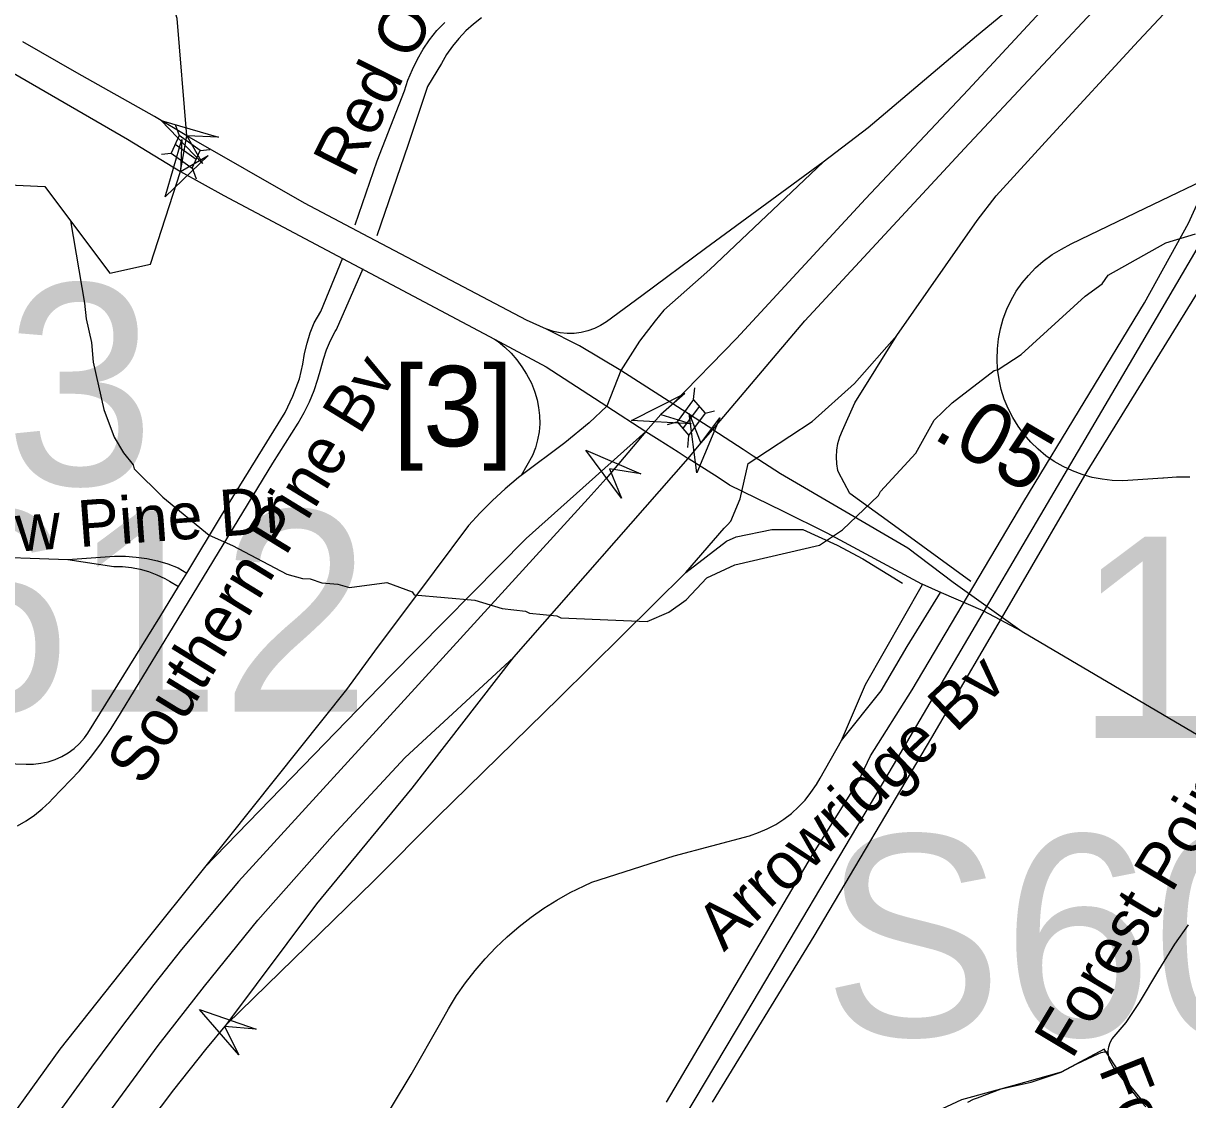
# Model space of a CAD drawing. Extents: x 1383679 to 1536984, y 460658 to 651027.
# Drawn here: x 1428413 to 1430786, y 509221 to 511416 of the extents above; entities that cross this region are included whole.
import ezdxf

# ---------------------------------------------------------------- set-up
doc = ezdxf.new("R2010")
doc.units = 0
for name, color, linetype in [('Exist Hydrographic Creek Single Shore', 7, 'Continuous'), ('Exist Hydrographic Misc Water Feature', 7, 'Continuous'), ('Exist Road Non-System Type 51', 7, 'Continuous'), ('Exist Road Non-System Type 51 Label', 7, 'Continuous'), ('Exist Road Primary Interstate Divided Center Attributed', 7, 'Continuous'), ('Exist Road Primary Interstate Ramp 1 Lane Attributed', 7, 'Continuous'), ('Exist Road Primary Interstate Shield CELL', 7, 'Continuous'), ('Exist Road Primary Interstate Structure Ovrhead Sign Attributed CELL', 7, 'Continuous'), ('Exist Road Primary Interstate Structure Ovrhead Sign Number Label', 7, 'Continuous'), ('Exist Road Primary Interstate Structure Standard Bridge CELL', 7, 'Continuous'), ('Exist Road Secondary Mileage Hundredths English Label', 7, 'Continuous'), ('Exist Road Secondary Structure Standard Bridge Attributed CELL', 7, 'Continuous'), ('Exist Road Secondary Structure Standard Bridge Number Label', 7, 'Continuous'), ('Exist Road Secondary Type 51 Divided Attributed', 7, 'Continuous'), ('Exist Utilities Electrical Transmission Line', 7, 'Continuous')]:
    doc.layers.add(name, color=color, linetype=linetype)

msp = doc.modelspace()

# ---------------------------------------------------------------- linework, layer by layer
at = {"layer": 'Exist Hydrographic Creek Single Shore'}
for points in [[(1428746.2, 511186.4), (1428726.5, 511425.5), (1428632.4, 511735.9), (1428543.4, 511862.5), (1428239.5, 512101.6)], [(1426963.4, 509107.5), (1426975.4, 509300.9), (1427077.4, 509358), (1427089.4, 509574.3), (1427158.4, 509697.7), (1427334.4, 509726.9), (1427453.4, 509875.5), (1427455.4, 509947.7), (1427341.4, 510094.5), (1427342.4, 510150.2), (1427469.4, 510265.8), (1427509.5, 510557.2), (1427562.5, 510713.7), (1427665.4, 510869.1), (1427790.6, 510865), (1427929.6, 510961), (1427980.8, 511035.5), (1428061.9, 511101.7), (1428457.2, 511083.5), (1428509.4, 511013), (1428589.5, 510906.3), (1428672.2, 510924.6), (1428733.7, 511114.1), (1428746.2, 511186.4)]]:
    msp.add_lwpolyline(points, dxfattribs=at)
at = {"layer": 'Exist Hydrographic Misc Water Feature'}
msp.add_lwpolyline([(1428509.4, 511013), (1428538.1, 510845.7), (1428541.4, 510813.6), (1428552.3, 510765.4), (1428555.5, 510725.3), (1428577.4, 510628.9), (1428598.2, 510572.5), (1428617.4, 510540), (1428636.9, 510515.6), (1428638.8, 510507.6), (1428697.5, 510450.2), (1428791.8, 510372.2), (1428839.4, 510351.1), (1428950.1, 510292.7), (1428982, 510284), (1428998, 510283.6), (1429021.8, 510275.1), (1429053.8, 510272.4), (1429077.6, 510265.8), (1429153.9, 510276.1), (1429205.4, 510256.9), (1429209.3, 510250.8), (1429333.1, 510240.1), (1429388.8, 510222.8), (1429436.6, 510217.8), (1429444.5, 510213.6), (1429500.5, 510208.3), (1429508.4, 510204.1), (1429684.2, 510196.2), (1429728.6, 510215.2), (1429764.1, 510240.7), (1429806.2, 510285.4), (1429862.8, 510312.1), (1430035.7, 510352.2), (1430082.3, 510383.2), (1430156, 510453.5), (1430160.1, 510461.4), (1430231.8, 510539.8), (1430269.2, 510606.9), (1430305.6, 510642.4), (1430391.5, 510708.1), (1430399.6, 510709.9), (1430446.2, 510740.9), (1430576.8, 510859.8), (1430611.4, 510885.1), (1430623.8, 510902.8), (1430741.2, 510968.1), (1430801.7, 510986.7)], dxfattribs=at)
at = {"layer": 'Exist Road Non-System Type 51'}
msp.add_line((1428729.4, 510267.5), (1428746.1, 510295), dxfattribs=at)
for points in [[(1429346.8, 511427.1), (1429330.3, 511414.4), (1429314.9, 511400.4), (1429300.6, 511385.3), (1429287.4, 511369.2), (1429275.5, 511352.1), (1429265, 511334.2), (1429237.1, 511286.9), (1429197.1, 511169), (1429133.8, 510982.6)], [(1429089.7, 511005), (1429134.3, 511135.8), (1429189.6, 511278.2), (1429197, 511300.3), (1429206, 511322), (1429216.3, 511342.9), (1429228.1, 511363.2), (1429241.1, 511382.6), (1429255.5, 511401), (1429272.1, 511417.5)], [(1430789.9, 510491), (1430763.2, 510490.6), (1430736.3, 510488.8), (1430735.4, 510488.7), (1430653.3, 510483.4), (1430632.2, 510484), (1430611.4, 510486.3), (1430590.9, 510490.3), (1430570.7, 510496), (1430551.1, 510503.3), (1430532.2, 510512.2), (1430514, 510522.6), (1430496.9, 510534.4), (1430480.8, 510547.6), (1430466, 510562.1), (1430452.3, 510577.7), (1430440.1, 510594.4), (1430429.2, 510612.1), (1430419.8, 510630.6), (1430412, 510649.8), (1430405.9, 510669.7), (1430401.3, 510690), (1430398.5, 510710.6), (1430397.4, 510731.4), (1430398, 510752.2), (1430400.3, 510772.8), (1430404.3, 510793.3), (1430410, 510813.4), (1430417.3, 510832.9), (1430426.2, 510851.8), (1430436.6, 510869.9), (1430448.5, 510887), (1430461.6, 510902.1), (1430475.9, 510917.7), (1430491.5, 510931.2), (1430509.6, 510944.4), (1430528.9, 510955.7), (1430548.1, 510966.2), (1430699.4, 511038.9), (1430849, 511110.8)], [(1428746.1, 510295), (1428817.1, 510412.2), (1428946.6, 510622.6), (1428962.1, 510656), (1428976.2, 510691.2), (1428982.8, 510720.8), (1428986.4, 510742.5), (1428991.4, 510764), (1428998, 510785), (1429006.1, 510805.4), (1429019.7, 510828.4), (1429064.4, 510937.9)], [(1428401.3, 509779.9), (1428419, 509790.1), (1428435.8, 509801.5), (1428451.6, 509814.3), (1428466.4, 509828.2), (1428473, 509835.1), (1428528, 509892.2), (1428550.2, 509919.2), (1428571.2, 509947.1), (1428590.9, 509976), (1428609.3, 510005.7), (1428613.1, 510012.2), (1428719.3, 510186.2), (1428921.7, 510518.9), (1428973, 510601.1), (1428985.3, 510622.4), (1428996.2, 510644.4), (1429005.7, 510667.1), (1429013.6, 510690.4), (1429019.5, 510711.5), (1429024.6, 510731.3), (1429031.2, 510750.6), (1429039.2, 510769.4), (1429048.7, 510787.5), (1429051.1, 510791.5), (1429105.9, 510916.1)], [(1429817.9, 510587.8), (1429879.7, 510547.9), (1429900.5, 510534.5), (1429956.3, 510498.4), (1430215.4, 510346.4), (1430307.8, 510276.7), (1430448.8, 510176), (1430368.7, 510218.3), (1430284.1, 510255), (1430244.4, 510272.3), (1430244.1, 510272.4), (1430051.2, 510376.4), (1429960.9, 510421.6), (1429852.4, 510474.7), (1429828.8, 510489.8), (1429767.9, 510528.8)], [(1428207.9, 510332.4), (1428311.1, 510329.6), (1428504, 510322.9)], [(1428504, 510322.9), (1428599, 510329.5), (1428621.1, 510329.4), (1428643.1, 510327.8), (1428665, 510324.7), (1428686.6, 510319.9), (1428707.8, 510313.7), (1428728.5, 510305.9), (1428746.1, 510295)], [(1428504, 510322.9), (1428597.5, 510308.8), (1428615.5, 510308.5), (1428633.4, 510306.6), (1428651.1, 510303.2), (1428668.5, 510298.3), (1428685.3, 510291.8), (1428701.6, 510283.9), (1428711.2, 510278.4), (1428729.4, 510267.5)], [(1428293.7, 509909.8), (1428419.1, 509905.7), (1428434.1, 509905.7), (1428449, 509907.3), (1428463.6, 509910.5), (1428477.9, 509915.2), (1428491.5, 509921.3), (1428504.5, 509928.8), (1428516.5, 509937.7), (1428527.6, 509947.8), (1428537.6, 509959), (1428544.6, 509968.6), (1428691.7, 510205.4), (1428729.4, 510267.5)], [(1430080.1, 509953.8), (1430129.5, 510068), (1430245.3, 510271.8)], [(1430080.1, 509953.8), (1430160.9, 510055.2), (1430214.3, 510145.8), (1430282.3, 510255.8)], [(1430448.8, 510176), (1430783.7, 509978.5), (1430938.2, 509888.2)], [(1429125.4, 509143.4), (1429203.2, 509273.2), (1429263.8, 509379.2), (1429279.3, 509406.9), (1429296.1, 509433.8), (1429314.3, 509459.8), (1429333.8, 509484.8), (1429354.4, 509508.9), (1429376.3, 509531.9), (1429399.2, 509553.7), (1429423.3, 509574.5), (1429448, 509593.7), (1429473.7, 509611.8), (1429500.3, 509628.5), (1429527.7, 509643.8), (1429555.8, 509657.8), (1429571.6, 509664.8), (1429739.6, 509718.4), (1429892.8, 509759.7), (1429911.2, 509766), (1429929.1, 509773.7), (1429946.3, 509782.9), (1429962.7, 509793.4), (1429978.2, 509805.3), (1429992.6, 509818.3), (1430006, 509832.5), (1430018.2, 509847.7), (1430029.1, 509863.8), (1430036.6, 509876.8), (1430080.1, 509953.8)], [(1430623.9, 509318.7), (1430623.8, 509321), (1430625, 509329.6), (1430627.8, 509337.8), (1430632, 509345.4), (1430635.7, 509350.2), (1430660.7, 509379.2), (1430687.9, 509419.5), (1430727.1, 509485.4), (1430759.6, 509538.8), (1430787.5, 509577.7)], [(1430615.6, 509324.8), (1430527.8, 509277.5), (1430431.5, 509250.2), (1430381.9, 509237.1), (1430324.9, 509221), (1430264.9, 509193.2), (1430212.4, 509152.3), (1430172.9, 509099.8), (1430083.8, 508949.2), (1429975.6, 508769.5), (1429885, 508614.7), (1429823.6, 508506.5), (1429806.1, 508475.8), (1429782.8, 508413), (1429776.9, 508347.2), (1429774, 508193.8)], [(1430337.5, 509216.2), (1430349.6, 509222.3), (1430357.3, 509225.4), (1430405.8, 509243.9), (1430466.8, 509257.4), (1430527.7, 509277.5), (1430559.9, 509294.8), (1430603.6, 509314.9), (1430609.6, 509317.7), (1430616.1, 509319.1), (1430622.7, 509318.9), (1430623.9, 509318.7)], [(1430697.1, 509215.2), (1430647.8, 509276.6), (1430615.6, 509324.8)], [(1430700.2, 509207.2), (1430684.8, 509224.2), (1430634.2, 509288.6), (1430629.5, 509295.8), (1430626.1, 509303.8), (1430624.1, 509312.3), (1430623.9, 509318.7)]]:
    msp.add_lwpolyline(points, dxfattribs=at)
at = {"layer": 'Exist Road Primary Interstate Divided Center Attributed'}
for points in [[(1429817.9, 510587.8), (1430005.8, 510809.1), (1430331, 511160.4), (1430631.4, 511482.1), (1430869.1, 511741.9), (1431037, 511921.3), (1431175.5, 512072.5), (1431278.9, 512184.6), (1431370.7, 512282.9), (1431433, 512350.3), (1431562.7, 512487.7), (1431680.3, 512606.7), (1431811.3, 512748.9)], [(1430705.2, 511678.6), (1430650, 511617.7), (1430338.5, 511280), (1430129.3, 511058.3), (1429866.3, 510773.4), (1429736.8, 510640.2)], [(1429736.8, 510640.2), (1429712.2, 510618.6), (1429682, 510583.8)], [(1429682, 510583.8), (1429600.9, 510487.9), (1429564, 510447.1), (1429232.9, 510083.9), (1428851.9, 509666.2), (1428735.7, 509527.6), (1428679.5, 509456.7), (1428615, 509372.8), (1428551.9, 509287.9), (1428490.9, 509203.4), (1428394.9, 509066), (1428369.1, 509025.6), (1428315.8, 508939.8), (1428146.3, 508662.7), (1427847.9, 508147), (1427544.6, 507650.5)], [(1429767.9, 510528.8), (1429793.8, 510559.7), (1429817.9, 510587.8)], [(1429412.7, 510123.5), (1429767.9, 510528.8)], [(1427062.7, 506670.6), (1427281.8, 507038.7), (1427369.5, 507183.4), (1427445.6, 507305.4), (1427608.7, 507600.4), (1427643.7, 507656.3), (1427747.7, 507829.4), (1427845.3, 507993.8), (1427930, 508137.7), (1428024.9, 508293.5), (1428110.2, 508440.3), (1428206.6, 508601.2), (1428285.7, 508734.8), (1428333.3, 508810.8), (1428387.3, 508902), (1428443.3, 508986.5), (1428500.1, 509066), (1428557.9, 509154.3), (1428688.2, 509331.9), (1428782.6, 509453.3), (1428890.9, 509587.4), (1429042.9, 509759.6), (1429190.5, 509918.2), (1429412.7, 510123.5)]]:
    msp.add_lwpolyline(points, dxfattribs=at)
at = {"layer": 'Exist Road Primary Interstate Ramp 1 Lane Attributed'}
for points in [[(1430193, 510779.4), (1430356.5, 511013.7), (1430395.4, 511064.2), (1430503.1, 511182), (1430685.4, 511380), (1430881, 511589.5), (1431012, 511732.9), (1431108.5, 511837.6), (1431210, 511951.8), (1431281.2, 512042.5), (1431315.8, 512089.7), (1431811.3, 512748.9)], [(1430705.2, 511678.6), (1430355.7, 511389.9), (1430134.9, 511203.1), (1430043, 511132.9)], [(1430043, 511132.9), (1429803.2, 510957.1), (1429673.4, 510860.4), (1429601.6, 510807.6), (1429589.6, 510799.9), (1429588.1, 510799.1), (1429576.9, 510793.6), (1429563.5, 510788.8), (1429549.6, 510785.4), (1429535.5, 510783.7), (1429521.3, 510783.5), (1429507.1, 510784.8), (1429493.2, 510787.8), (1429479.7, 510792.2), (1429479, 510792.5)], [(1430043, 511132.9), (1429812.1, 510914.1), (1429718.5, 510831.2), (1429700.4, 510809.4), (1429668.7, 510767.7), (1429630.5, 510707.9)], [(1429373.3, 510772.1), (1429380.5, 510767.4), (1429394.5, 510756), (1429407.4, 510743.3), (1429418.9, 510730), (1429429.3, 510715.7), (1429438.3, 510700.6), (1429448.4, 510682.6), (1429454.5, 510665.9), (1429455.3, 510663.8), (1429460.1, 510648.6), (1429463.3, 510632.9), (1429465.2, 510616.4), (1429465.5, 510599.7), (1429464.1, 510583.1), (1429461.2, 510566.7), (1429456.7, 510550.7), (1429450.6, 510535.1), (1429427.4, 510494)], [(1429890.4, 510518.8), (1429929.7, 510544.5), (1430020.3, 510604.2), (1430106.6, 510681.7), (1430193, 510779.4)], [(1430343.7, 510278.1), (1430180.9, 510396.6), (1430097.6, 510457.7), (1430074.2, 510500.9), (1430073.1, 510504.5), (1430070.7, 510518.2), (1430069.9, 510532), (1430070.7, 510545.9), (1430073, 510559.6), (1430076.9, 510572.9), (1430082.2, 510585.7), (1430107.4, 510642.1), (1430193, 510779.4)], [(1429630.5, 510707.9), (1429602.4, 510635.6)], [(1429602.4, 510635.6), (1429566.3, 510601.5), (1429516.5, 510561), (1429427.4, 510494)], [(1429682, 510583.8), (1429437.8, 510365.4), (1429161.7, 510085.8), (1428782.6, 509694.9)], [(1429763, 510296.5), (1429841, 510386.6), (1429848.4, 510393.4), (1429854.6, 510401.2), (1429873.7, 510446.6), (1429890.4, 510518.8)], [(1429427.4, 510494), (1429422.3, 510489.9), (1429395.1, 510467.2), (1429369, 510443.2), (1429343.9, 510418.1), (1429320, 510391.9), (1429250.2, 510298.2), (1429128.6, 510135.9), (1429071.6, 510057.9), (1428782.6, 509694.9)], [(1429763, 510296.5), (1429846, 510359.9), (1429865.4, 510369), (1429938.5, 510383.7), (1430001.4, 510383.7), (1430071.7, 510352.2), (1430123.5, 510324.4), (1430204.9, 510274.4)], [(1428828, 509375.6), (1429126.6, 509667.3), (1429257.5, 509798.5), (1429504.8, 510041.1), (1429763, 510296.5)], [(1428828, 509375.6), (1429011, 509620.9), (1429205.6, 509856.5), (1429412.7, 510123.5)], [(1428782.6, 509694.9), (1428654, 509534.7), (1428487.6, 509324.3), (1428328.4, 509104.2), (1428231.9, 508947.6), (1428123.6, 508746.3), (1427916.3, 508403.2)], [(1427963.9, 508038.9), (1428036, 508170.9), (1428107.1, 508280.4), (1428290.5, 508568), (1428447.6, 508842.6), (1428485, 508902.7), (1428521.3, 508960.6), (1428568.8, 509031.5), (1428591.9, 509066), (1428621.4, 509108.2), (1428669.9, 509175.3), (1428719.7, 509241.5), (1428784.8, 509324), (1428828, 509375.6)]]:
    msp.add_lwpolyline(points, dxfattribs=at)
at = {"layer": 'Exist Road Primary Interstate Structure Ovrhead Sign Attributed CELL'}
for points in [[(1429632.4, 510447.7), (1429559.4, 510545.4), (1429671.4, 510497.3), (1429607.3, 510507.7)], [(1428852.2, 509312.9), (1428772.5, 509405.2), (1428887.7, 509365.1), (1428822.9, 509370.9)]]:
    msp.add_lwpolyline(points, close=True, dxfattribs=at)
at = {"layer": 'Exist Road Primary Interstate Structure Standard Bridge CELL'}
for p, q in [((1428722.7, 511209.4), (1428730.9, 511187.1)), ((1428722.7, 511169.3), (1428765.6, 511138.7)), ((1428695, 511149), (1428714.5, 511151.5)), ((1428773.7, 511156.4), (1428793.2, 511158.9)), ((1428757.6, 511121.1), (1428765.7, 511098.9)), ((1429778.9, 510648.7), (1429781.3, 510673)), ((1429757.4, 510589.4), (1429790.9, 510634.8)), ((1429802.7, 510621.1), (1429821.9, 510626.1)), ((1429726.1, 510598.3), (1429745.3, 510603.3)), ((1429767, 510551.2), (1429769.5, 510575.5))]:
    msp.add_line(p, q, dxfattribs=at)
for points in [[(1428714.5, 511151.5), (1428757.4, 511120.8), (1428773.7, 511156.5), (1428730.9, 511187.1)], [(1429769.5, 510575.5), (1429803, 510620.9), (1429778.8, 510648.7), (1429745.3, 510603.3)]]:
    msp.add_lwpolyline(points, close=True, dxfattribs=at)
at = {"layer": 'Exist Road Secondary Structure Standard Bridge Attributed CELL'}
for points in [[(1428778.4, 511129.9), (1428694.1, 511218), (1428811.2, 511183.9), (1428746.2, 511186.4)], [(1428790.1, 511146.3), (1428702.1, 511061.9), (1428736.2, 511179), (1428733.7, 511114.1)], [(1429774.2, 510599.4), (1429652.5, 510606.2), (1429761.3, 510661.1), (1429712.2, 510618.6)], [(1429832.5, 510611.9), (1429785.8, 510499.3), (1429769.9, 510620.2), (1429793.8, 510559.7)]]:
    msp.add_lwpolyline(points, close=True, dxfattribs=at)
at = {"layer": 'Exist Road Secondary Type 51 Divided Attributed'}
for points in [[(1428746.2, 511186.4), (1428680.6, 511226), (1428522, 511314.7), (1428411.9, 511378.2)], [(1428380.4, 511321.5), (1428625.6, 511179.9), (1428733.7, 511114.1)], [(1429479, 510792.5), (1429438.8, 510810.9), (1429105.5, 510985.8), (1428986.5, 511049.6), (1428746.2, 511186.4)], [(1428733.7, 511114.1), (1428822, 511065.2), (1429373.3, 510772.1)], [(1429630.5, 510707.9), (1429546.2, 510758.5), (1429479, 510792.5)], [(1429373.3, 510772.1), (1429478.7, 510715.7), (1429602.4, 510635.6)], [(1429736.8, 510640.2), (1429630.5, 510707.9)], [(1429602.4, 510635.6), (1429682, 510583.8)], [(1429817.9, 510587.8), (1429736.8, 510640.2)], [(1429682, 510583.8), (1429708.6, 510566.8), (1429747.3, 510542), (1429767.9, 510528.8)]]:
    msp.add_lwpolyline(points, dxfattribs=at)
at = {"layer": 'Exist Utilities Electrical Transmission Line'}
for points in [[(1429632.7, 508972.1), (1429887.3, 509399.4), (1430150.1, 509842.5), (1430673.7, 510732.6), (1430936.4, 511179.7), (1431178.9, 511605.2), (1431307.7, 511846.7), (1431326.7, 511898.4), (1431367.7, 511947.5), (1431576.4, 512187.7), (1431918.5, 512589.2), (1432252.2, 512974.8), (1432362.3, 513082.7)], [(1429723.7, 509216.4), (1430021.6, 509720.8), (1430114.7, 509871), (1430139.5, 509922.5), (1430224.3, 510057.1), (1430451.9, 510440.9), (1430697.8, 510846.1), (1430787.1, 511008.4), (1430814.3, 511068.1), (1430907.2, 511220.3), (1431079.2, 511523), (1431263.6, 511847.6), (1431286.9, 511907.2), (1431354.8, 511999.8), (1431631.1, 512316.6), (1431839.7, 512552.7), (1432259.4, 513044.7)], [(1429817.8, 509216.5), (1430024.5, 509554.7), (1430264.4, 509960.2), (1430432, 510247), (1430581.2, 510502.3), (1430829, 510903.7), (1431075.8, 511340.9), (1431258.1, 511661.6), (1431351.5, 511835.8), (1431374.5, 511885.4), (1431397.3, 511924.9), (1431605.9, 512159.1), (1431861.6, 512448.2), (1432134, 512767.1), (1432381.7, 513046.2)]]:
    msp.add_lwpolyline(points, dxfattribs=at)

# ---------------------------------------------------------------- texts
at = {"layer": 'Exist Road Non-System Type 51 Label'}
for s, rotation, p in [('Red Oak Bv', 63.3023, (1429085, 511098.1)), ('Southern Pine Bv', 58.4558, (1428659.1, 509858.2)), ('Arrow Pine Dr', 4.2256, (1428161.3, 510321)), ('Arrowridge Bv', 43.3613, (1429840.8, 509521.6)), ('Forest Point Bv', 59.0849, (1430549.9, 509301.8)), ('Forest Point Cr', 291.5344, (1430603.5, 509283.8))]:
    msp.add_text(s, height=95, rotation=rotation, dxfattribs=at).set_placement(p)
at = {"layer": 'Exist Road Primary Interstate Shield CELL'}
msp.add_text('[3]', height=164.04, dxfattribs=at).set_placement((1429167.2, 510553.6))
at = {"layer": 'Exist Road Primary Interstate Structure Ovrhead Sign Number Label'}
for s, p in [('S612', (1427840.2, 510012.9)), ('S608', (1430042.8, 509351.1))]:
    msp.add_text(s, height=410.1, dxfattribs=at).set_placement(p)
at = {"layer": 'Exist Road Secondary Mileage Hundredths English Label'}
msp.add_text('.05', height=125, rotation=329.6716, dxfattribs=at).set_placement((1430263, 510571.8))
at = {"layer": 'Exist Road Secondary Structure Standard Bridge Number Label'}
for s, p in [('513', (1427766, 510474.7)), ('114', (1430556.2, 509959.2))]:
    msp.add_text(s, height=410.1, dxfattribs=at).set_placement(p)

doc.saveas('drawing.dxf')
